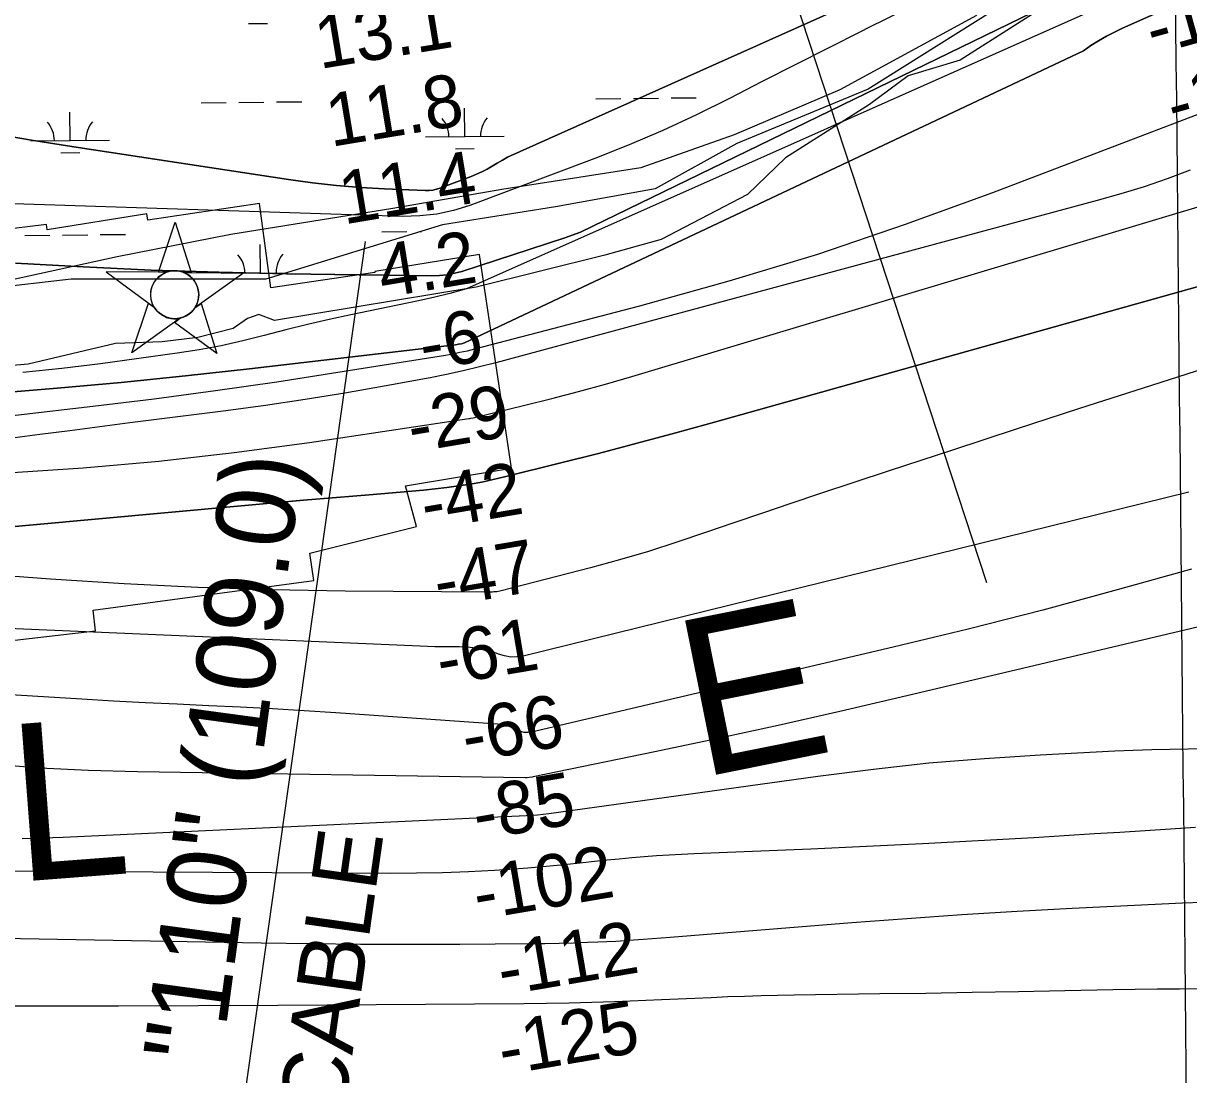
# Model space of a CAD drawing. Extents: x 3625074 to 3663148, y 511451 to 537151.
# Drawn here: x 3638362 to 3639844, y 519181 to 520518 of the extents above; entities that cross this region are included whole.
import ezdxf

# ---------------------------------------------------------------- set-up
doc = ezdxf.new("R2010")
doc.units = 0
for name, color, linetype in [('V-CHAN-NAID', 7, 'Continuous'), ('V-GRID-MAJR', 7, 'Continuous'), ('V-RIVR-EDGE', 7, 'Continuous'), ('V-RIVR-IDEN', 7, 'Continuous'), ('V-RIVR-RANG', 7, 'Continuous'), ('V-RRAP-RVMT', 7, 'Continuous'), ('V-SITE-VEGE', 7, 'Continuous'), ('V-TOPO-DPTH', 7, 'Continuous'), ('V-TOPO-MAJR', 7, 'Continuous'), ('V-TOPO-MINR', 7, 'Continuous'), ('V-TOPO-WATR', 7, 'Continuous'), ('V-UTIL-IDEN', 7, 'Continuous'), ('V-UTIL-LINE', 7, 'Continuous'), ('V-WETL-SWMP', 7, 'Continuous')]:
    doc.layers.add(name, color=color, linetype=linetype)

msp = doc.modelspace()

# ---------------------------------------------------------------- linework, layer by layer
at = {"layer": 'V-CHAN-NAID'}
for points in [[(3638543.8, 520201.4), (3638534.2, 520201.5), (3638555.3, 520265), (3638575.6, 520201.2), (3638566, 520201.3), (3638564.4, 520201.8), (3638562.3, 520202.5), (3638560.3, 520202.9), (3638558.2, 520203.2), (3638557.1, 520203.3), (3638555.5, 520203.4), (3638553.8, 520203.4), (3638552.4, 520203.3), (3638550.5, 520203.1), (3638549.2, 520202.9), (3638547.4, 520202.5), (3638545.9, 520202.1), (3638544.8, 520201.8)], [(3638543.8, 520201.4), (3638467.3, 520202), (3638528.9, 520156.6), (3638527.8, 520158.5), (3638527, 520160.1), (3638526.1, 520162.1), (3638525.4, 520164.1), (3638525.1, 520165.4), (3638524.7, 520167.1), (3638524.5, 520168.5), (3638524.3, 520170.1), (3638524.2, 520171.9), (3638524.2, 520173.4), (3638524.3, 520175.5), (3638524.4, 520177.1), (3638524.8, 520179.3), (3638525.3, 520181.2), (3638525.9, 520183.1), (3638526.6, 520184.8), (3638527.3, 520186.4), (3638528.1, 520187.9), (3638529.2, 520189.7), (3638530.2, 520191.1), (3638531.2, 520192.4), (3638532.2, 520193.6), (3638533.5, 520194.9), (3638534.6, 520195.9), (3638536.3, 520197.3), (3638537.5, 520198.1), (3638539.2, 520199.2), (3638540.9, 520200.1), (3638542.4, 520200.8)], [(3638566, 520201.3), (3638642.5, 520200.7), (3638580.3, 520156.2), (3638581.2, 520157.7), (3638582.2, 520159.5), (3638582.9, 520161.1), (3638583.6, 520163.1), (3638584.2, 520164.9), (3638584.6, 520166.5), (3638584.9, 520168.5), (3638585.1, 520170.1), (3638585.2, 520172.3), (3638585.2, 520174.4), (3638585, 520176.6), (3638584.7, 520178.3), (3638584.2, 520180.6), (3638583.6, 520182.7), (3638582.9, 520184.7), (3638582.2, 520186.1), (3638581.2, 520188), (3638580.1, 520189.8), (3638578.9, 520191.5), (3638577.7, 520193), (3638576.4, 520194.4), (3638574.8, 520195.9), (3638573, 520197.3), (3638571.3, 520198.5), (3638569.4, 520199.6), (3638568, 520200.4)], [(3638562.2, 520143.3), (3638500, 520098.8), (3638521.2, 520162.3), (3638528.9, 520156.6), (3638529.5, 520155.6), (3638530.9, 520153.7), (3638532.1, 520152.3), (3638533.6, 520150.8), (3638535, 520149.6), (3638536.4, 520148.4), (3638537.8, 520147.4), (3638539.5, 520146.4), (3638541.2, 520145.5), (3638543, 520144.7), (3638544.4, 520144.1), (3638546.1, 520143.6), (3638548.3, 520143), (3638549.8, 520142.7), (3638551.9, 520142.5), (3638553.4, 520142.4), (3638555.3, 520142.4), (3638556.9, 520142.4), (3638558.7, 520142.6), (3638560.6, 520142.9)], [(3638580.3, 520156.2), (3638588.1, 520161.8), (3638608.3, 520098), (3638554.4, 520137.7), (3638562.2, 520143.3), (3638563.9, 520143.8), (3638565.5, 520144.3), (3638567.7, 520145.2), (3638569.4, 520146.1), (3638571.3, 520147.2), (3638573, 520148.5), (3638574.6, 520149.7), (3638575.9, 520150.9), (3638577.2, 520152.3), (3638578.4, 520153.7), (3638579.6, 520155.2)]]:
    msp.add_lwpolyline(points, close=True, dxfattribs=at)
msp.add_circle((3638554.7, 520172.9), 30.5, dxfattribs=at)
at = {"layer": 'V-GRID-MAJR'}
msp.add_spline([(3639863.3, 516966), (3639803.4, 523023.6), (3639743.5, 529084.3), (3639717.7, 531688.3)], degree=3, dxfattribs=at)
at = {"layer": 'V-RIVR-EDGE'}
msp.add_lwpolyline([(3639814.6, 520637.4), (3639553.8, 520471.3), (3639487.6, 520451.3), (3639438.5, 520414.6), (3639331.7, 520346.9), (3639283.2, 520300.4), (3639173.4, 520243.1), (3639101.6, 520223.1), (3638937.9, 520182.4), (3638681.7, 520140.2), (3638661.5, 520147.6), (3638647.4, 520142.7), (3638629, 520129.9), (3638584.2, 520118.4), (3638538.9, 520113), (3638479.4, 520110.7), (3638368.4, 520084.6), (3638230.6, 520072.7)], dxfattribs=at)
at = {"layer": 'V-RIVR-RANG'}
msp.add_line((3639225.4, 520908.9), (3639587.3, 519806.8), dxfattribs=at)
at = {"layer": 'V-RRAP-RVMT'}
for p, q in [((3638662.3, 520288.8), (3638520.6, 520267.8)), ((3638676.8, 520181.7), (3638662.3, 520288.8)), ((3638391.5, 520262), (3638127.8, 520229.8)), ((3638392.4, 520255.6), (3638391.5, 520262)), ((3638519.4, 520275.6), (3638392.4, 520255.6)), ((3638520.6, 520267.8), (3638519.4, 520275.6)), ((3638942.4, 520223.9), (3638809.2, 520202.4)), ((3638983.1, 519952.3), (3638942.4, 520223.9)), ((3638809.2, 520202.4), (3638809.3, 520201.1)), ((3638809.3, 520201.1), (3638676.8, 520181.7)), ((3638848, 519929.8), (3638983.1, 519952.3)), ((3638862.3, 519878.2), (3638848, 519929.8)), ((3638726.4, 519844.4), (3638862.3, 519878.2)), ((3638731.8, 519809.4), (3638726.4, 519844.4)), ((3638451.1, 519771.6), (3638731.8, 519809.4)), ((3638454.1, 519745.3), (3638451.1, 519771.6)), ((3638298.8, 519727.7), (3638454.1, 519745.3))]:
    msp.add_line(p, q, dxfattribs=at)
at = {"layer": 'V-SITE-VEGE'}
msp.add_lwpolyline([(3639574.6, 520527.9), (3639400.6, 520433.3), (3639266.3, 520376.2), (3639147.5, 520334.4), (3638970.8, 520306.7), (3638831.9, 520282.7), (3638626.1, 520249.6), (3638481.6, 520220.9), (3638341.9, 520190.5)], dxfattribs=at)
at = {"layer": 'V-TOPO-DPTH'}
for points in [[(3638342, 519946.3), (3638438.3, 519952.8), (3638534.5, 519961.2), (3638630.3, 519972.2), (3638726, 519985.1), (3638928.6, 520015.3), (3638930.1, 520015.5), (3638931.5, 520015.8), (3638934.4, 520016.4), (3639000.1, 520032.3), (3639034.3, 520040.8), (3639068.4, 520049.8), (3639102.4, 520059.2), (3639136.2, 520069), (3639886.3, 520293.5), (3639902.3, 520298.5), (3639918.1, 520303.8), (3639933.7, 520309.7), (3639949.3, 520315.8), (3640824.1, 520789)], [(3638342, 519946.3), (3638438.3, 519952.8), (3638534.5, 519961.2), (3638630.3, 519972.2), (3638726, 519985.1), (3638928.6, 520015.3), (3638930.1, 520015.5), (3638931.5, 520015.8), (3638934.4, 520016.4), (3639000.1, 520032.3), (3639034.3, 520040.8), (3639068.4, 520049.8), (3639102.4, 520059.2), (3639136.2, 520069), (3639886.3, 520293.5), (3639902.3, 520298.5), (3639918.1, 520303.8), (3639933.7, 520309.7), (3639949.3, 520315.8), (3640824.1, 520789)], [(3638342.9, 520374.6), (3638372.6, 520369.6), (3638402.3, 520364.8), (3638432, 520360.2), (3638699.5, 520319.3), (3638730, 520315.2), (3638760.4, 520311.7), (3638791, 520309.3), (3638821.6, 520307.6), (3638873.4, 520305.5), (3638878.2, 520305.6), (3638882.9, 520306), (3638887.5, 520307.1), (3638892, 520308.5), (3638931.7, 520323.4), (3638938.6, 520326.2), (3638945.4, 520329.2), (3638952, 520332.6), (3638958.5, 520336.3), (3638965, 520340.1), (3638971.4, 520344), (3638977.8, 520347.9), (3639799.9, 520715.8)], [(3638352, 520213.1), (3638438.2, 520208.2), (3638524.5, 520204.2), (3638610.7, 520201.5), (3638697, 520199.5), (3638881.5, 520196.8), (3638891.3, 520197.2), (3638901, 520198.1), (3638910.5, 520200.1), (3638919.9, 520202.6), (3639050.8, 520245.2), (3639070.6, 520252.4), (3639827.2, 520620.4)], [(3639827.2, 520620.4), (3639070.6, 520252.4), (3639050.8, 520245.2), (3638919.9, 520202.6), (3638910.5, 520200.1), (3638901, 520198.1), (3638891.3, 520197.2), (3638881.5, 520196.8), (3638697, 520199.5), (3638610.7, 520201.5), (3638524.5, 520204.2), (3638438.2, 520208.2), (3638352, 520213.1)], [(3638323.2, 520047.1), (3638405, 520053.9), (3638486.7, 520061.4), (3638568.3, 520069.8), (3638649.9, 520078.8), (3638908, 520108.7), (3638911.9, 520109.2), (3638915.8, 520109.8), (3638919.6, 520110.6), (3638923.4, 520111.6), (3639710.7, 520483.2), (3639719.9, 520489.9), (3639729.7, 520495.9), (3639739.7, 520501.6), (3639749.9, 520506.9), (3639760.3, 520511.8), (3639827.2, 520541.5)], [(3639827.2, 520541.5), (3639760.3, 520511.8), (3639749.9, 520506.9), (3639739.7, 520501.6), (3639729.7, 520495.9), (3639719.9, 520489.9), (3639710.7, 520483.2), (3638923.4, 520111.6), (3638919.6, 520110.6), (3638915.8, 520109.8), (3638911.9, 520109.2), (3638908, 520108.7), (3638649.9, 520078.8), (3638568.3, 520069.8), (3638486.7, 520061.4), (3638405, 520053.9), (3638323.2, 520047.1)], [(3639846.2, 520331.2), (3639817.1, 520320.4), (3639787.7, 520310.3), (3639758, 520301.1), (3639728.1, 520292.5), (3638962.9, 520086.3), (3638942.2, 520081), (3638921.4, 520076), (3638900.5, 520071.5), (3638879.5, 520067.4), (3638821.2, 520056.7), (3638771, 520047.9), (3638720.7, 520039.6), (3638670.2, 520032.2), (3638619.7, 520025.3), (3638497.6, 520009.8), (3638459.5, 520004.9), (3638421.3, 520000), (3638383.1, 519995.1), (3638345, 519990.2)], [(3639846.2, 520331.2), (3639817.1, 520320.4), (3639787.7, 520310.3), (3639758, 520301.1), (3639728.1, 520292.5), (3638962.9, 520086.3), (3638942.2, 520081), (3638921.4, 520076), (3638900.5, 520071.5), (3638879.5, 520067.4), (3638821.2, 520056.7), (3638771, 520047.9), (3638720.7, 520039.6), (3638670.2, 520032.2), (3638619.7, 520025.3), (3638497.6, 520009.8), (3638459.5, 520004.9), (3638421.3, 520000), (3638383.1, 519995.1), (3638345, 519990.2)], [(3639914, 520199.5), (3639241.3, 520010.7), (3639192.1, 519997.1), (3639142.9, 519983.9), (3639093.6, 519971.1), (3639044.2, 519958.5), (3638974.3, 519941.2), (3638959.7, 519937.8), (3638945.1, 519934.7), (3638930.4, 519932.1), (3638915.7, 519929.7), (3638900.9, 519927.8), (3638886, 519926), (3638871.2, 519924.4), (3638856.3, 519923.1), (3638802.2, 519918.6), (3638760.3, 519915.1), (3638718.4, 519911.5), (3638676.5, 519907.8), (3638634.6, 519904), (3638370.1, 519879.8), (3638347, 519877.9)], [(3638347, 519877.9), (3638370.1, 519879.8), (3638634.6, 519904), (3638676.5, 519907.8), (3638718.4, 519911.5), (3638760.3, 519915.1), (3638802.2, 519918.6), (3638856.3, 519923.1), (3638871.2, 519924.4), (3638886, 519926), (3638900.9, 519927.8), (3638915.7, 519929.7), (3638930.4, 519932.1), (3638945.1, 519934.7), (3638959.7, 519937.8), (3638974.3, 519941.2), (3639044.2, 519958.5), (3639093.6, 519971.1), (3639142.9, 519983.9), (3639192.1, 519997.1), (3639241.3, 520010.7), (3639914, 520199.5)]]:
    msp.add_lwpolyline(points, dxfattribs=at)
at = {"layer": 'V-TOPO-MAJR'}
for points in [[(3639942.3, 520104.1), (3639786.5, 520054.1), (3639705.6, 520028), (3639624.8, 520001.7), (3639544.1, 519975.3), (3639463.4, 519948.8), (3639374.7, 519919.5), (3639338.4, 519907.5), (3639302.1, 519895.2), (3639265.9, 519882.8), (3639229.8, 519870.3), (3639193.5, 519858.1), (3639157.1, 519846.5), (3639120.4, 519835.8), (3639083.5, 519825.7), (3638969.8, 519796.2), (3638968, 519795.8), (3638964.4, 519795.2), (3638960.7, 519794.9), (3638958.8, 519794.8), (3638955.1, 519794.7), (3638771.3, 519796), (3638677.6, 519797.6), (3638583.9, 519800.5), (3638490.3, 519805.2), (3638396.7, 519811.2), (3638198.7, 519825.8)], [(3639853.2, 519495.2), (3639821.1, 519493.2), (3639788.9, 519491.1), (3639756.7, 519489.1), (3639724.5, 519487.1), (3639647.3, 519482.3), (3639576.4, 519478.2), (3639505.6, 519474.4), (3639434.7, 519471), (3639363.9, 519467.9), (3639215.3, 519461.8), (3639199.4, 519461.1), (3639183.5, 519460.2), (3639167.6, 519459.2), (3639151.7, 519458), (3639135.9, 519456.6), (3639120, 519455.2), (3639104.2, 519453.6), (3639088.4, 519451.9), (3639073.6, 519450.2), (3639050.4, 519447.8), (3639027.2, 519445.6), (3639004, 519443.7), (3638980.7, 519442.1), (3638961.2, 519440.8), (3638928.2, 519439), (3638895.2, 519437.7), (3638862.1, 519437.1), (3638829, 519436.9), (3638148.9, 519440.7)]]:
    msp.add_lwpolyline(points, dxfattribs=at)
at = {"layer": 'V-TOPO-MINR'}
for points in [[(3639799.9, 520715.8), (3638977.8, 520347.9), (3638971.4, 520344), (3638965, 520340.1), (3638958.5, 520336.3), (3638952, 520332.6), (3638945.4, 520329.2), (3638938.6, 520326.2), (3638931.7, 520323.4), (3638892, 520308.5), (3638887.5, 520307.1), (3638882.9, 520306), (3638878.2, 520305.6), (3638873.4, 520305.5), (3638821.6, 520307.6), (3638791, 520309.3), (3638760.4, 520311.7), (3638730, 520315.2), (3638699.5, 520319.3), (3638432, 520360.2), (3638402.3, 520364.8), (3638372.6, 520369.6), (3638342.9, 520374.6)], [(3639839.5, 520586.9), (3638925.6, 520180.2), (3638904.8, 520174.4), (3638883.8, 520169.2), (3638862.7, 520164.5), (3638778.6, 520147.3), (3638751, 520141.4), (3638723.4, 520135.1), (3638695.9, 520128.3), (3638668.6, 520121.1), (3638641.1, 520114.2), (3638613.6, 520108), (3638585.8, 520102.9), (3638557.9, 520098.5), (3638460.4, 520085.1), (3638411, 520079), (3638361.4, 520073.8)], [(3639483.2, 520535.1), (3639436.6, 520512.2), (3639427.7, 520507.7), (3639385.7, 520486.6), (3639343.8, 520465.4), (3639302, 520444), (3639260.2, 520422.4), (3639218.2, 520401.6), (3639175.7, 520381.8), (3639132.5, 520363.5), (3639088.9, 520346.2), (3638930.1, 520286.5), (3638909.2, 520280), (3638888, 520275.3), (3638866.4, 520273), (3638844.6, 520272.4), (3638297.3, 520290.2)], [(3639827.2, 520541.5), (3639760.3, 520511.8), (3639749.9, 520506.9), (3639739.7, 520501.6), (3639729.7, 520495.9), (3639719.9, 520489.9), (3639710.7, 520483.2), (3638923.4, 520111.6), (3638919.6, 520110.6), (3638915.8, 520109.8), (3638911.9, 520109.2), (3638908, 520108.7), (3638649.9, 520078.8), (3638568.3, 520069.8), (3638486.7, 520061.4), (3638405, 520053.9), (3638323.2, 520047.1)], [(3639870.6, 520407.7), (3639594.8, 520302.3), (3639483.9, 520262), (3639372.3, 520224.2), (3639259.5, 520190.1), (3639146, 520158.4), (3638935.8, 520103.5), (3638926.7, 520101.3), (3638917.5, 520099.2), (3638908.3, 520097.4), (3638899.1, 520095.8), (3638762.3, 520073.8), (3638684.5, 520061.8), (3638606.7, 520050.5), (3638528.7, 520040.2), (3638450.6, 520030.6), (3638166.5, 519997.7)], [(3639846.2, 520331.2), (3639817.1, 520320.4), (3639787.7, 520310.3), (3639758, 520301.1), (3639728.1, 520292.5), (3638962.9, 520086.3), (3638942.2, 520081), (3638921.4, 520076), (3638900.5, 520071.5), (3638879.5, 520067.4), (3638821.2, 520056.7), (3638771, 520047.9), (3638720.7, 520039.6), (3638670.2, 520032.2), (3638619.7, 520025.3), (3638497.6, 520009.8), (3638459.5, 520004.9), (3638421.3, 520000), (3638383.1, 519995.1), (3638345, 519990.2)], [(3639914, 520199.5), (3639241.3, 520010.7), (3639192.1, 519997.1), (3639142.9, 519983.9), (3639093.6, 519971.1), (3639044.2, 519958.5), (3638974.3, 519941.2), (3638959.7, 519937.8), (3638945.1, 519934.7), (3638930.4, 519932.1), (3638915.7, 519929.7), (3638900.9, 519927.8), (3638886, 519926), (3638871.2, 519924.4), (3638856.3, 519923.1), (3638802.2, 519918.6), (3638760.3, 519915.1), (3638718.4, 519911.5), (3638676.5, 519907.8), (3638634.6, 519904), (3638370.1, 519879.8), (3638347, 519877.9)], [(3639844.5, 519921.9), (3638997.7, 519713.4), (3638989.8, 519712.3), (3638982, 519712.1), (3638974.2, 519713.5), (3638966.6, 519715.8), (3638954.1, 519721), (3638951.3, 519722), (3638948.4, 519722.5), (3638937.5, 519723.6), (3638930.5, 519724.2), (3638923.5, 519724.7), (3638916.6, 519724.9), (3638909.6, 519725), (3638904.6, 519725), (3638895.2, 519725.1), (3638885.7, 519725.2), (3638876.3, 519725.4), (3638866.8, 519725.8), (3638164.4, 519755.9)], [(3639847.8, 519823.9), (3639753.4, 519797.4), (3639658.7, 519771.8), (3639563.7, 519747.7), (3639468.3, 519724.5), (3639008.6, 519616.6), (3639003.9, 519616.1), (3638999.2, 519616.3), (3638994.8, 519617.6), (3638990.4, 519619.7), (3638990.1, 519619.9), (3638985.6, 519622.4), (3638981, 519624.3), (3638976.1, 519625.5), (3638971, 519626.3), (3638759.7, 519641.1), (3638719.3, 519643.7), (3638678.9, 519646.2), (3638638.5, 519648.3), (3638598, 519650.2), (3638557.6, 519652), (3638517.2, 519654), (3638476.8, 519656.2), (3638436.4, 519658.5), (3638136.2, 519676.7)], [(3640002.8, 519785), (3639478.7, 519660.9), (3639400.5, 519642.8), (3639322.2, 519625.1), (3639243.8, 519608.1), (3639165.3, 519591.5), (3639010.6, 519559.6), (3639009.4, 519559.4), (3639005.6, 519558.8), (3639003.1, 519558.6), (3639000.6, 519558.5), (3638507.5, 519566), (3638445.2, 519567.8), (3638383, 519570.9), (3638320.9, 519575.8)], [(3638360.8, 519481.3), (3638412.7, 519483.2), (3639001.6, 519510.5), (3639008.9, 519511), (3639016.1, 519511.5), (3639023.4, 519512.3), (3639030.6, 519513.2), (3639372.8, 519560.8), (3639443.3, 519569.7), (3639513.8, 519577.4), (3639584.5, 519583.2), (3639655.4, 519587.8), (3639750.6, 519592.7), (3639773.9, 519593.8), (3639797.3, 519594.6), (3639820.6, 519595.1), (3639843.9, 519595.3), (3639867.2, 519596)], [(3639862.5, 519399.9), (3639836.5, 519399), (3639810.4, 519397.9), (3639784.3, 519396.7), (3639696.2, 519392.3), (3639626.1, 519388.4), (3639556, 519384.2), (3639486, 519379.3), (3639416, 519374), (3639184.7, 519355.4), (3639173.2, 519354.5), (3639161.8, 519353.6), (3639150.3, 519352.7), (3639138.8, 519351.9), (3639127.4, 519351.1), (3639115.9, 519350.4), (3639104.4, 519349.9), (3639093, 519349.4), (3639079.8, 519348.9), (3639061.7, 519348.3), (3639043.6, 519347.9), (3639025.5, 519347.6), (3639007.4, 519347.4), (3638917.3, 519346.7), (3638854.2, 519346.5), (3638791.1, 519346.6), (3638727.9, 519347.2), (3638664.8, 519348.1), (3638122.9, 519358.1)], [(3639860.7, 519290), (3639832.5, 519289.9), (3639804.3, 519289.7), (3639776.2, 519289.3), (3639748, 519288.8), (3639686.7, 519287.5), (3639627.8, 519286.4), (3639569, 519285.3), (3639510.2, 519284.4), (3639451.4, 519283.6), (3639342.5, 519282.2), (3639321.4, 519281.8), (3639300.4, 519281.3), (3639279.3, 519280.6), (3639258.2, 519279.8), (3639237.2, 519278.9), (3639216.1, 519278), (3639195, 519277.1), (3639174, 519276.2), (3639114.1, 519273.8), (3639085.2, 519272.7), (3639056.4, 519271.9), (3639027.5, 519271.4), (3638998.7, 519271), (3638685.8, 519269.1), (3638584.5, 519268.6), (3638483.3, 519268.2), (3638382, 519268.1), (3638280.7, 519268.1)]]:
    msp.add_lwpolyline(points, dxfattribs=at)
at = {"layer": 'V-TOPO-WATR'}
msp.add_lwpolyline([(3639827.2, 520620.4), (3639070.6, 520252.4), (3639050.8, 520245.2), (3638919.9, 520202.6), (3638910.5, 520200.1), (3638901, 520198.1), (3638891.3, 520197.2), (3638881.5, 520196.8), (3638697, 520199.5), (3638610.7, 520201.5), (3638524.5, 520204.2), (3638438.2, 520208.2), (3638352, 520213.1)], dxfattribs=at)
at = {"layer": 'V-UTIL-LINE'}
msp.add_line((3638796.9, 520240.5), (3638506.4, 518186.5), dxfattribs=at)
at = {"layer": 'V-WETL-SWMP'}
for p, q in [((3638648.6, 520517.7), (3638672.6, 520517.9)), ((3638588.2, 520417.1), (3638620.2, 520417.4)), ((3638636.2, 520417.5), (3638668.2, 520417.9)), ((3638684.2, 520418), (3638716.2, 520418.3)), ((3638923.5, 520374), (3638923.2, 520410)), ((3639090.1, 520422.1), (3639122.1, 520422.4)), ((3639138.1, 520422.6), (3639170.1, 520422.9)), ((3639186.1, 520423.1), (3639218.1, 520423.4)), ((3638421.6, 520369), (3638421.3, 520405)), ((3638371.6, 520368.5), (3638471.6, 520369.5)), ((3638873.5, 520373.5), (3638973.5, 520374.5)), ((3638409.8, 520353.4), (3638433.8, 520353.6)), ((3638911.7, 520358.4), (3638935.7, 520358.7)), ((3638364, 520248.3), (3638396, 520248.6)), ((3638412, 520248.8), (3638444, 520249.1)), ((3638460, 520249.3), (3638492, 520249.6)), ((3638817.9, 520252.9), (3638849.9, 520253.2)), ((3638865.9, 520253.3), (3638868.5, 520253.4)), ((3638663.8, 520200.6), (3638663.4, 520236.6)), ((3638613.8, 520200.1), (3638698, 520200.9))]:
    msp.add_line(p, q, dxfattribs=at)
msp.add_lwpolyline([(3639638.1, 520561), (3639436.6, 520434.4), (3639269.6, 520365.3), (3639165.9, 520307.7), (3639039.2, 520284.6), (3638895.3, 520261.6), (3638670.7, 520192.5), (3638423.1, 520192.5), (3638319.4, 520181)], dxfattribs=at)
for centre, start, end in [((3638868.3, 520373.9), 359.8032, 41.3469), ((3638978.8, 520375), 139.8032, 181.3469), ((3638366.4, 520368.9), 359.8032, 41.3469), ((3638476.9, 520370), 139.8032, 181.3469), ((3638608.6, 520200.5), 359.8032, 41.3469), ((3638719, 520201.6), 139.8032, 181.3469)]:
    msp.add_arc(centre, 35.2, start, end, dxfattribs=at)

# ---------------------------------------------------------------- texts
at = {"layer": 'V-CHAN-NAID'}
msp.add_text('12-MILE POINT "110" (109.0)', height=100, rotation=82.2782, dxfattribs=at).set_placement((3638480.6, 518213))
at = {"layer": 'V-RIVR-IDEN'}
for s, rotation, p in [('E', 11.371, (3639221.8, 519558.1)), ('L', 4.3737, (3638353.2, 519426.1))]:
    msp.add_text(s, height=200, rotation=rotation, dxfattribs=at).set_placement(p)
at = {"layer": 'V-RIVR-RANG'}
for s, rotation, p in [('-13', 15.6699, (3639799.7, 520477.4)), ('13.1', 9.3783, (3638739, 520459.8)), ('-13', 15.6699, (3639826.4, 520381.1)), ('11.8', 9.3783, (3638753.2, 520360.8)), ('11.4', 9.3783, (3638769.8, 520262.2)), ('4.2', 9.3783, (3638819.1, 520168.9)), ('-6', 9.3783, (3638871.3, 520076.2)), ('-29', 9.6632, (3638856.6, 519972)), ('-42', 9.6632, (3638873.4, 519873.4)), ('-47', 9.6632, (3638889.9, 519774.8)), ('-61', 9.6632, (3638893.2, 519675.4)), ('-66', 9.6632, (3638925.6, 519578)), ('-85', 9.6632, (3638939.6, 519479)), ('-102', 9.6632, (3638940, 519377.6)), ('-112', 9.6632, (3638971.1, 519281.4)), ('-125', 9.6632, (3638972, 519180.2))]:
    msp.add_text(s, height=67, rotation=rotation, dxfattribs=at).set_placement(p)
at = {"layer": 'V-UTIL-IDEN'}
msp.add_text('3-SUB CABLE', height=83, rotation=81.9328, dxfattribs=at).set_placement((3638719, 518771.5))

doc.saveas('drawing.dxf')
